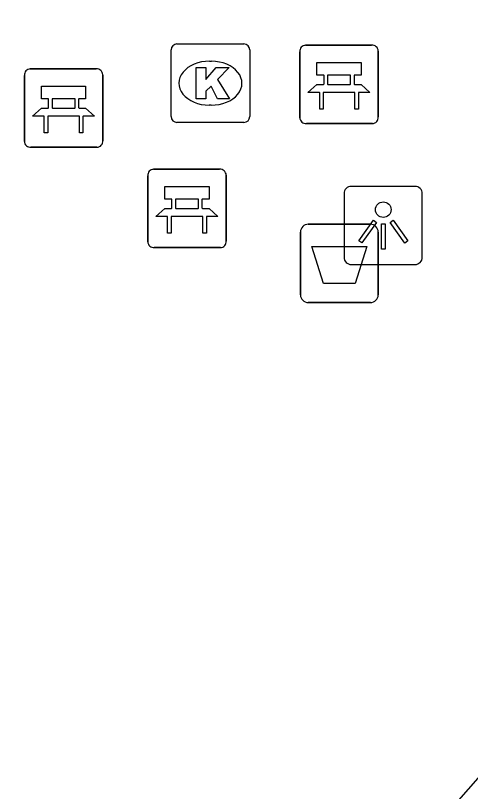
# Model space of a CAD drawing. Extents: x 158474 to 159560, y 388525 to 389605.
# Drawn here: x 158739.42 to 158745.21, y 388822.77 to 388832.66 of the extents above; entities that cross this region are included whole.
import ezdxf

# ---------------------------------------------------------------- set-up
doc = ezdxf.new("R2010")
doc.units = 0
for name, color, linetype in [('IMGEO_Afvalbak', 7, 'Continuous'), ('IMGEO_Bank', 7, 'Continuous'), ('IMGEO_Kolk', 7, 'Continuous'), ('IMGEO_Lichtpunt', 7, 'Continuous'), ('IMGEO_Pand', 7, 'Continuous')]:
    doc.layers.add(name, color=color, linetype=linetype)

msp = doc.modelspace()

# ---------------------------------------------------------------- linework, layer by layer
at = {"layer": 'IMGEO_Afvalbak'}
for p, q in [((158743.1501, 388829.9985), (158743.9399, 388829.9985)), ((158743.9399, 388829.9985), (158743.1501, 388829.9985)), ((158743.0501, 388829.0995), (158743.0501, 388829.8985)), ((158743.0501, 388829.8985), (158743.0501, 388829.0995)), ((158744.0399, 388829.8985), (158744.0399, 388829.0995)), ((158744.0399, 388829.0995), (158744.0399, 388829.8985)), ((158743.9399, 388828.9995), (158743.1501, 388828.9995)), ((158743.1501, 388828.9995), (158743.9399, 388828.9995))]:
    msp.add_line(p, q, dxfattribs=at)
msp.add_lwpolyline([(158743.1928, 388829.7134), (158743.8972, 388829.7134), (158743.7484, 388829.2425), (158743.3416, 388829.2425), (158743.1928, 388829.7134)], dxfattribs=at)
for centre, start, end in [((158743.1501, 388829.8985), 90, 180), ((158743.1501, 388829.8985), 90, 180), ((158743.9399, 388829.8985), 0, 90), ((158743.9399, 388829.8985), 360, 90), ((158743.1501, 388829.0995), 180, 270), ((158743.1501, 388829.0995), 180, 270), ((158743.9399, 388829.0995), 270, 0), ((158743.9399, 388829.0995), 270, 0)]:
    msp.add_arc(centre, 0.1, start, end, dxfattribs=at)
at = {"layer": 'IMGEO_Bank'}
for p, q in [((158743.1159, 388832.2805), (158743.9568, 388832.2805)), ((158743.9568, 388832.2805), (158743.1159, 388832.2805)), ((158743.0415, 388831.3559), (158743.0415, 388832.1968)), ((158743.0415, 388832.1968), (158743.0415, 388831.3559)), ((158744.0405, 388832.2061), (158744.0405, 388831.3652)), ((158744.0405, 388831.3652), (158744.0405, 388832.2061)), ((158739.6089, 388831.9785), (158740.4498, 388831.9785)), ((158740.4498, 388831.9785), (158739.6089, 388831.9785)), ((158739.5345, 388831.0539), (158739.5345, 388831.8948)), ((158739.5345, 388831.8948), (158739.5345, 388831.0539)), ((158740.5335, 388831.9041), (158740.5335, 388831.0632)), ((158740.5335, 388831.0632), (158740.5335, 388831.9041)), ((158743.3501, 388831.7874), (158743.3501, 388831.8926)), ((158743.3937, 388831.8926), (158743.3937, 388831.7874)), ((158743.682, 388831.899), (158743.4, 388831.899)), ((158743.6883, 388831.7874), (158743.6883, 388831.8926)), ((158743.7319, 388831.8926), (158743.7319, 388831.7874)), ((158743.4, 388831.781), (158743.682, 388831.781)), ((158743.7378, 388831.6787), (158743.3447, 388831.6787)), ((158739.8431, 388831.4854), (158739.8431, 388831.5906)), ((158739.8867, 388831.5906), (158739.8867, 388831.4854)), ((158740.175, 388831.597), (158739.893, 388831.597)), ((158740.1813, 388831.4854), (158740.1813, 388831.5906)), ((158740.2249, 388831.5906), (158740.2249, 388831.4854)), ((158739.893, 388831.479), (158740.175, 388831.479)), ((158740.2308, 388831.3767), (158739.8377, 388831.3767)), ((158743.9661, 388831.2815), (158743.1252, 388831.2815)), ((158743.1252, 388831.2815), (158743.9661, 388831.2815)), ((158740.4591, 388830.9795), (158739.6182, 388830.9795)), ((158739.6182, 388830.9795), (158740.4591, 388830.9795)), ((158741.1799, 388830.6995), (158742.0208, 388830.6995)), ((158742.0208, 388830.6995), (158741.1799, 388830.6995)), ((158741.1055, 388829.7749), (158741.1055, 388830.6158)), ((158741.1055, 388830.6158), (158741.1055, 388829.7749)), ((158742.1045, 388830.6251), (158742.1045, 388829.7842)), ((158742.1045, 388829.7842), (158742.1045, 388830.6251)), ((158741.4141, 388830.2064), (158741.4141, 388830.3116)), ((158741.4577, 388830.3116), (158741.4577, 388830.2064)), ((158741.746, 388830.318), (158741.464, 388830.318)), ((158741.7523, 388830.2064), (158741.7523, 388830.3116)), ((158741.7959, 388830.3116), (158741.7959, 388830.2064)), ((158741.464, 388830.2), (158741.746, 388830.2)), ((158741.8018, 388830.0977), (158741.4087, 388830.0977)), ((158742.0301, 388829.7005), (158741.1892, 388829.7005)), ((158741.1892, 388829.7005), (158742.0301, 388829.7005))]:
    msp.add_line(p, q, dxfattribs=at)
for points in [[(158743.3437, 388831.899), (158743.2576, 388831.899), (158743.2576, 388832.06), (158743.8215, 388832.06), (158743.8215, 388831.899), (158743.7383, 388831.899)], [(158739.8367, 388831.597), (158739.7506, 388831.597), (158739.7506, 388831.758), (158740.3145, 388831.758), (158740.3145, 388831.597), (158740.2313, 388831.597)], [(158743.2884, 388831.6787), (158743.146, 388831.6787), (158743.2576, 388831.781), (158743.3437, 388831.781)], [(158743.7383, 388831.781), (158743.8215, 388831.781), (158743.9331, 388831.6787), (158743.7941, 388831.6787)], [(158743.3384, 388831.6723), (158743.3384, 388831.4648), (158743.2948, 388831.4648), (158743.2948, 388831.6723)], [(158743.7877, 388831.6723), (158743.7877, 388831.4648), (158743.7441, 388831.4648), (158743.7441, 388831.6723)], [(158739.7814, 388831.3767), (158739.639, 388831.3767), (158739.7506, 388831.479), (158739.8367, 388831.479)], [(158740.2313, 388831.479), (158740.3145, 388831.479), (158740.4261, 388831.3767), (158740.2871, 388831.3767)], [(158739.8314, 388831.3703), (158739.8314, 388831.1628), (158739.7878, 388831.1628), (158739.7878, 388831.3703)], [(158740.2807, 388831.3703), (158740.2807, 388831.1628), (158740.2371, 388831.1628), (158740.2371, 388831.3703)], [(158741.4077, 388830.318), (158741.3216, 388830.318), (158741.3216, 388830.479), (158741.8855, 388830.479), (158741.8855, 388830.318), (158741.8023, 388830.318)], [(158741.3524, 388830.0977), (158741.21, 388830.0977), (158741.3216, 388830.2), (158741.4077, 388830.2)], [(158741.8023, 388830.2), (158741.8855, 388830.2), (158741.9971, 388830.0977), (158741.8581, 388830.0977)], [(158741.4024, 388830.0913), (158741.4024, 388829.8838), (158741.3588, 388829.8838), (158741.3588, 388830.0913)], [(158741.8517, 388830.0913), (158741.8517, 388829.8838), (158741.8081, 388829.8838), (158741.8081, 388830.0913)]]:
    msp.add_lwpolyline(points, dxfattribs=at)
for centre, radius, start, end in [((158743.1192, 388832.2026), 0.0779, 92.4484, 184.28452), ((158743.1192, 388832.2026), 0.0779, 92.4484, 184.28452), ((158743.9626, 388832.2028), 0.0779, 2.4484, 94.28452), ((158743.9626, 388832.2028), 0.0779, 2.4484, 94.28452), ((158739.6122, 388831.9006), 0.0779, 92.4484, 184.28452), ((158739.6122, 388831.9006), 0.0779, 92.4484, 184.28452), ((158740.4556, 388831.9008), 0.0779, 2.4484, 94.28452), ((158740.4556, 388831.9008), 0.0779, 2.4484, 94.28452), ((158743.3434, 388831.8923), 0.00671, 2.89567, 87.10433), ((158743.4004, 388831.8923), 0.00671, 92.89567, 177.10433), ((158743.6816, 388831.8923), 0.00671, 2.89567, 87.10433), ((158743.7386, 388831.8923), 0.00671, 92.89567, 177.10433), ((158743.3434, 388831.7877), 0.00671, 272.89567, 357.10433), ((158743.4004, 388831.7877), 0.00671, 182.89567, 267.10433), ((158743.6816, 388831.7877), 0.00671, 272.89567, 357.10433), ((158743.7386, 388831.7877), 0.00671, 182.89567, 267.10433), ((158743.2881, 388831.672), 0.00671, 2.89567, 87.10433), ((158743.3451, 388831.672), 0.00671, 92.89567, 177.10433), ((158743.7374, 388831.672), 0.00671, 2.89567, 87.10433), ((158743.7944, 388831.672), 0.00671, 92.89567, 177.10433), ((158739.8364, 388831.5903), 0.00671, 2.89567, 87.10433), ((158739.8934, 388831.5903), 0.00671, 92.89567, 177.10433), ((158740.1746, 388831.5903), 0.00671, 2.89567, 87.10433), ((158740.2316, 388831.5903), 0.00671, 92.89567, 177.10433), ((158739.8364, 388831.4857), 0.00671, 272.89567, 357.10433), ((158739.8934, 388831.4857), 0.00671, 182.89567, 267.10433), ((158740.1746, 388831.4857), 0.00671, 272.89567, 357.10433), ((158740.2316, 388831.4857), 0.00671, 182.89567, 267.10433), ((158739.7811, 388831.37), 0.00671, 2.89567, 87.10433), ((158739.8381, 388831.37), 0.00671, 92.89567, 177.10433), ((158740.2304, 388831.37), 0.00671, 2.89567, 87.10433), ((158740.2874, 388831.37), 0.00671, 92.89567, 177.10433), ((158743.1194, 388831.3592), 0.0779, 182.4484, 274.28452), ((158743.1194, 388831.3592), 0.0779, 182.4484, 274.28452), ((158743.9628, 388831.3594), 0.0779, 272.4484, 4.28452), ((158743.9628, 388831.3594), 0.0779, 272.4484, 4.28452), ((158740.4558, 388831.0574), 0.0779, 272.4484, 4.28452), ((158740.4558, 388831.0574), 0.0779, 272.4484, 4.28452), ((158739.6124, 388831.0572), 0.0779, 182.4484, 274.28452), ((158739.6124, 388831.0572), 0.0779, 182.4484, 274.28452), ((158741.1832, 388830.6216), 0.0779, 92.4484, 184.28452), ((158741.1832, 388830.6216), 0.0779, 92.4484, 184.28452), ((158742.0266, 388830.6218), 0.0779, 2.4484, 94.28452), ((158742.0266, 388830.6218), 0.0779, 2.4484, 94.28452), ((158741.4074, 388830.3113), 0.00671, 2.89567, 87.10433), ((158741.4644, 388830.3113), 0.00671, 92.89567, 177.10433), ((158741.7456, 388830.3113), 0.00671, 2.89567, 87.10433), ((158741.8026, 388830.3113), 0.00671, 92.89567, 177.10433), ((158741.4074, 388830.2067), 0.00671, 272.89567, 357.10433), ((158741.4644, 388830.2067), 0.00671, 182.89567, 267.10433), ((158741.7456, 388830.2067), 0.00671, 272.89567, 357.10433), ((158741.8026, 388830.2067), 0.00671, 182.89567, 267.10433), ((158741.3521, 388830.091), 0.00671, 2.89567, 87.10433), ((158741.4091, 388830.091), 0.00671, 92.89567, 177.10433), ((158741.8014, 388830.091), 0.00671, 2.89567, 87.10433), ((158741.8584, 388830.091), 0.00671, 92.89567, 177.10433), ((158741.1834, 388829.7782), 0.0779, 182.4484, 274.28452), ((158741.1834, 388829.7782), 0.0779, 182.4484, 274.28452), ((158742.0268, 388829.7784), 0.0779, 272.4484, 4.28452), ((158742.0268, 388829.7784), 0.0779, 272.4484, 4.28452)]:
    msp.add_arc(centre, radius, start, end, dxfattribs=at)
at = {"layer": 'IMGEO_Kolk'}
for p, q in [((158741.4779, 388832.2965), (158742.3301, 388832.2965)), ((158741.4035, 388831.3699), (158741.4035, 388832.2221)), ((158742.4045, 388832.2221), (158742.4045, 388831.3699)), ((158741.8915, 388832.0757), (158741.9165, 388832.0757)), ((158741.9135, 388831.5163), (158741.8886, 388831.5163)), ((158742.3301, 388831.2955), (158741.4779, 388831.2955))]:
    msp.add_line(p, q, dxfattribs=at)
for points in [[(158741.4779, 388832.2965), (158742.3301, 388832.2965)], [(158741.4035, 388831.3699), (158741.4035, 388832.2221)], [(158742.4045, 388832.2221), (158742.4045, 388831.3699)], [(158741.7237, 388831.996), (158741.8472, 388831.996), (158741.8472, 388831.8448), (158741.9768, 388831.996), (158742.1414, 388831.996), (158741.9953, 388831.8451), (158742.1479, 388831.596), (158741.9956, 388831.596), (158741.9113, 388831.7602), (158741.8472, 388831.6932), (158741.8472, 388831.596), (158741.7237, 388831.596), (158741.7237, 388831.996)], [(158742.3301, 388831.2955), (158741.4779, 388831.2955)]]:
    msp.add_lwpolyline(points, dxfattribs=at)
for centre, start, end in [((158741.48, 388832.22), 91.55205, 178.44795), ((158741.48, 388832.22), 91.55205, 178.44795), ((158742.328, 388832.22), 1.55205, 88.44795), ((158742.328, 388832.22), 1.55205, 88.44795), ((158741.48, 388831.372), 181.55205, 268.44795), ((158741.48, 388831.372), 181.55205, 268.44795), ((158742.328, 388831.372), 271.55205, 358.44795), ((158742.328, 388831.372), 271.55205, 358.44795)]:
    msp.add_arc(centre, 0.0765, start, end, dxfattribs=at)
for centre, major_axis, ratio, start_param, end_param in [((158741.89, 388831.796), (-0.3872, 0.002), 0.722429, 4.712389, 7.853982), ((158741.915, 388831.796), (-0.3901, 0.002), 0.717154, 1.570796, 4.712389)]:
    msp.add_ellipse(centre, major_axis=major_axis, ratio=ratio, start_param=start_param, end_param=end_param, dxfattribs=at)
at = {"layer": 'IMGEO_Lichtpunt'}
for p, q in [((158744.5066, 388830.4811), (158743.6995, 388830.4811)), ((158744.5066, 388830.4811), (158743.6995, 388830.4811)), ((158743.6048, 388830.3865), (158743.6048, 388829.5793)), ((158743.6048, 388830.3865), (158743.6048, 388829.5793)), ((158744.6013, 388829.5793), (158744.6013, 388830.3865)), ((158744.6013, 388829.5793), (158744.6013, 388830.3865)), ((158743.6995, 388829.4847), (158744.5066, 388829.4847)), ((158743.6995, 388829.4847), (158744.5066, 388829.4847))]:
    msp.add_line(p, q, dxfattribs=at)
for points in [[(158743.9792, 388830.0498), (158744.0177, 388830.0223), (158743.8304, 388829.7599), (158743.7919, 388829.7874), (158743.9792, 388830.0498)], [(158744.0807, 388830.0021), (158744.128, 388830.0021), (158744.128, 388829.6797), (158744.0807, 388829.6797), (158744.0807, 388830.0021)], [(158744.1906, 388830.0221), (158744.2292, 388830.0495), (158744.4159, 388829.7866), (158744.3773, 388829.7592), (158744.1906, 388830.0221)]]:
    msp.add_lwpolyline(points, dxfattribs=at)
msp.add_circle((158744.1044, 388830.1844), 0.0994, dxfattribs=at)
for centre, start, end in [((158743.6995, 388830.3865), 90, 180), ((158743.6995, 388830.3865), 90, 180), ((158744.5066, 388830.3865), 0, 90), ((158744.5066, 388830.3865), 0, 90), ((158743.6995, 388829.5793), 180, 270), ((158743.6995, 388829.5793), 180, 270), ((158744.5066, 388829.5793), 270, 0), ((158744.5066, 388829.5793), 270, 360)]:
    msp.add_arc(centre, 0.0946, start, end, dxfattribs=at)
at = {"layer": 'IMGEO_Pand'}
msp.add_lwpolyline([(158755.525, 388834.58), (158755.409, 388834.448), (158733.85, 388809.893)], dxfattribs=at)

doc.saveas('drawing.dxf')
